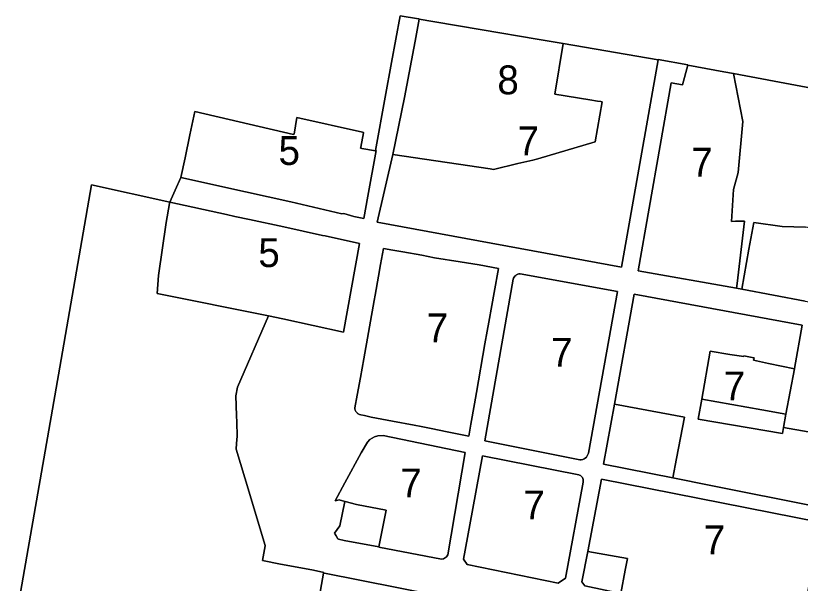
# Model space of a CAD drawing. Extents: x 598968 to 613553, y 4409678 to 4430833.
# Drawn here: x 602983.1 to 603309.2, y 4414142.1 to 4414378 of the extents above; entities that cross this region are included whole.
import ezdxf

# ---------------------------------------------------------------- set-up
doc = ezdxf.new("R2010")
doc.units = 0
for name, color, linetype in [('1', 7, 'Continuous'), ('Sòl Rústic Comú', 7, 'Continuous'), ('ZONA 5. CASES UNIFAMILIARS EN RENGLE', 7, 'Continuous'), ('ZONA 7. CONJUNTS AMB ORDENACIONS ESPECÍFIQUES', 7, 'Continuous'), ("ZONA 8. RECINTES AMB PATRONS D'ESTABLIMENTS RÚSTICS", 7, 'Continuous')]:
    doc.layers.add(name, color=color, linetype=linetype)

msp = doc.modelspace()

# ---------------------------------------------------------------- linework, layer by layer
at = {"layer": '1'}
for points in [[(603311.215, 4414259.3962), (603284.9452, 4414264.4357), (603282.6953, 4414264.8558), (603241.7457, 4414271.945), (603255.4953, 4414350.1546), (603260.2353, 4414349.3247), (603262.3794, 4414357.4887), (603262.3987, 4414357.5705), (603250.1337, 4414359.8437), (603250.1165, 4414359.7618), (603234.8958, 4414273.505), (603133.2373, 4414292.2737), (603139.7494, 4414320.4158), (603144.6101, 4414343.9796), (603148.5172, 4414364.6073), (603149.0645, 4414367.4877), (603150.7964, 4414376.6033), (603150.8287, 4414376.6863), (603150.5331, 4414376.7364), (603142.856, 4414378.0379), (603139.2895, 4414358.5553), (603136.6457, 4414344.1128), (603132.6113, 4414322.0718), (603132.8872, 4414322.0134), (603129.3673, 4414302.9935), (603127.7173, 4414293.7736), (603123.6374, 4414294.6435), (603119.3875, 4414295.7935), (603118.5775, 4414295.7535), (603097.4428, 4414300.6582), (603078.6381, 4414304.893), (603051.7186, 4414310.8226), (603049.2936, 4414305.4633), (603047.0846, 4414300.5814), (603070.6183, 4414295.463), (603074.1082, 4414294.643), (603080.2681, 4414293.3531), (603094.5479, 4414290.3383), (603110.5676, 4414286.6835), (603111.6576, 4414286.5935), (603125.9974, 4414283.4136), (603119.3476, 4414246.564), (603094.158, 4414252.0136), (603088.0722, 4414253.2386), (603075.2449, 4414223.6229), (603074.5389, 4414219.9857), (603074.8242, 4414211.8666), (603074.9209, 4414209.1179), (603075.0667, 4414203.2168), (603074.8388, 4414200.1678), (603074.6691, 4414197.8975), (603078.2663, 4414185.9386), (603086.7146, 4414157.8493), (603086.7272, 4414157.8076), (603086.7047, 4414157.6699), (603085.7069, 4414151.5688), (603086.3592, 4414151.4423), (603092.3646, 4414150.2778), (603106.8262, 4414147.5592), (603111.0916, 4414146.6778), (603111.0559, 4414146.4746), (603111.0376, 4414146.3708), (603111.458, 4414146.3147), (603156.871, 4414137.2916)], [(603106.8792, 4414122.7845), (603111.0376, 4414146.3708), (603111.0559, 4414146.4746), (603111.0916, 4414146.6778), (603106.8262, 4414147.5592), (603092.3646, 4414150.2778), (603086.3592, 4414151.4423), (603085.7069, 4414151.5688), (603086.7047, 4414157.6699), (603086.7272, 4414157.8076), (603086.7146, 4414157.8493), (603078.2663, 4414185.9386), (603074.6691, 4414197.8975), (603074.8388, 4414200.1678), (603075.0667, 4414203.2168), (603074.9209, 4414209.1179), (603074.8242, 4414211.8666), (603074.5389, 4414219.9857), (603075.2449, 4414223.6229), (603088.0722, 4414253.2386), (603041.7989, 4414262.5529), (603041.8074, 4414262.6474), (603042.4713, 4414270.06), (603045.6374, 4414292.1025), (603046.993, 4414300.045), (603047.0846, 4414300.5814), (603014.5907, 4414307.6852), (603001.3555, 4414231.9552), (602983.0554, 4414127.2462)], [(603315.7252, 4414174.0171), (603272.0102, 4414182.723), (603256.1457, 4414185.9259), (603256.1509, 4414185.9526), (603227.3809, 4414191.7141), (603231.9223, 4414216.5697), (603231.9265, 4414216.5689), (603240.1457, 4414262.275), (603309.985, 4414249.3563), (603306.7583, 4414231.357), (603306.7526, 4414231.3282), (603306.8058, 4414231.3173), (603303.1482, 4414212.481), (603303.2024, 4414212.4715), (603302.2089, 4414206.8781), (603302.2152, 4414206.8766), (603322.7751, 4414203.257)]]:
    msp.add_lwpolyline(points, dxfattribs=at)
for points in [[(603132.0974, 4414259.6138), (603132.4974, 4414261.9438), (603133.8473, 4414269.7238), (603134.6773, 4414274.6337), (603135.8973, 4414281.3137), (603139.7772, 4414280.6137), (603143.9971, 4414279.8638), (603151.907, 4414278.4439), (603157.1969, 4414277.4539), (603167.792, 4414275.6766), (603175.6866, 4414274.4241), (603183.7265, 4414272.9142), (603181.9025, 4414263.0048), (603180.9066, 4414257.5943), (603179.6566, 4414250.6444), (603178.9866, 4414246.9744), (603178.0567, 4414241.6345), (603174.5552, 4414221.5018), (603173.7262, 4414216.731), (603172.2704, 4414208.338), (603171.3869, 4414203.2447), (603162.457, 4414205.0746), (603155.8071, 4414206.4445), (603151.5739, 4414207.2864), (603148.6673, 4414207.8644), (603139.6974, 4414209.4743), (603130.8175, 4414211.1942), (603128.0524, 4414211.8323), (603126.5465, 4414212.1798), (603126.0076, 4414212.3042), (603125.7376, 4414212.4042), (603125.1576, 4414212.7541), (603124.9618, 4414212.9245), (603124.8039, 4414213.1088), (603124.4376, 4414213.6041), (603124.2176, 4414214.0541), (603124.0776, 4414214.7041), (603124.0576, 4414214.9941), (603125.0145, 4414220.2868), (603126.3386, 4414227.6106), (603127.7475, 4414235.404)], [(603189.8264, 4414268.5044), (603189.9914, 4414268.9642), (603190.226, 4414269.3928), (603190.5245, 4414269.7796), (603190.8795, 4414270.1151), (603191.2825, 4414270.3913), (603191.7236, 4414270.6014), (603192.192, 4414270.7402), (603192.6763, 4414270.8044), (603233.1858, 4414263.3449), (603221.0912, 4414196.1854), (603220.904, 4414195.6117), (603220.622, 4414195.0782), (603220.2534, 4414194.6003), (603219.8089, 4414194.1921), (603219.3016, 4414193.8653), (603218.7461, 4414193.6295), (603218.1586, 4414193.4915), (603217.5562, 4414193.4554), (603178.0468, 4414201.2849)], [(603306.7526, 4414231.3282), (603295.9766, 4414233.5338), (603289.7918, 4414234.8192), (603289.8678, 4414235.2257), (603289.9698, 4414235.872), (603289.9708, 4414235.8781), (603289.1112, 4414236.0323), (603285.7205, 4414236.6405), (603285.6992, 4414236.3539), (603285.6989, 4414236.3503), (603279.8423, 4414237.2827), (603271.6654, 4414238.6157), (603268.202, 4414218.6476), (603293.2539, 4414214.2225), (603303.147, 4414212.4749), (603303.1482, 4414212.481), (603306.8058, 4414231.3173)], [(603303.1482, 4414212.481), (603303.147, 4414212.4749), (603293.2539, 4414214.2225), (603268.202, 4414218.6476), (603266.7655, 4414210.3659), (603301.7752, 4414204.4366), (603302.2089, 4414206.8781), (603303.2024, 4414212.4715)], [(603231.9265, 4414216.5689), (603231.9223, 4414216.5697), (603227.3809, 4414191.7141), (603256.1509, 4414185.9526), (603257.7208, 4414193.9611), (603261.016, 4414211.1787), (603231.9259, 4414216.5654)], [(603162.6372, 4414153.9052), (603162.1572, 4414153.1252), (603160.9172, 4414152.2802), (603160.0472, 4414152.0952), (603133.9776, 4414157.1648), (603133.9909, 4414157.2307), (603133.9724, 4414157.2353), (603119.6022, 4414159.9546), (603117.1851, 4414160.4606), (603116.9879, 4414160.6446), (603116.2922, 4414161.8594), (603115.5683, 4414163.0172), (603117.7828, 4414165.9589), (603119.9273, 4414176.0934), (603119.9369, 4414176.1432), (603119.8178, 4414176.1745), (603117.4478, 4414176.7945), (603115.8979, 4414176.3945), (603119.9081, 4414183.8346), (603126.6726, 4414196.3844), (603129.3126, 4414200.8144), (603130.2876, 4414201.8944), (603131.1828, 4414202.4962), (603132.1675, 4414203.0344), (603133.5675, 4414203.4444), (603135.7675, 4414203.4945), (603169.9269, 4414196.4349)], [(603218.9168, 4414185.3138), (603218.9726, 4414184.9253), (603218.9662, 4414184.5329), (603218.898, 4414184.1464), (603211.5865, 4414144.3158), (603208.5006, 4414142.2309), (603170.657, 4414149.8986), (603169.1871, 4414152.0953), (603171.887, 4414166.3952), (603177.0268, 4414195.155), (603217.0863, 4414187.1755), (603217.4591, 4414187.0528), (603217.8078, 4414186.8728), (603218.1237, 4414186.6399), (603218.3988, 4414186.3601), (603218.6263, 4414186.0403), (603218.8004, 4414185.6886)], [(603310.1154, 4414125.1474), (603309.9234, 4414124.6845), (603309.663, 4414124.2564), (603309.3402, 4414123.8731), (603308.9627, 4414123.5435), (603308.5393, 4414123.2754), (603308.08, 4414123.0752), (603307.5954, 4414122.9474), (603234.4561, 4414137.3361), (603234.5754, 4414137.9637), (603219.612, 4414141.0883), (603218.3425, 4414142.7448), (603220.9165, 4414155.3969), (603220.9193, 4414155.4116), (603220.8963, 4414155.4158), (603226.4961, 4414185.4556), (603317.2152, 4414167.5072)], [(603133.9909, 4414157.2307), (603137.0775, 4414172.5447), (603136.9846, 4414172.5622), (603124.7577, 4414174.8746), (603119.9369, 4414176.1432), (603119.9273, 4414176.0934), (603117.7828, 4414165.9589), (603115.5683, 4414163.0172), (603116.2922, 4414161.8594), (603116.9879, 4414160.6446), (603117.1851, 4414160.4606), (603119.6022, 4414159.9546), (603133.9724, 4414157.2353)], [(603234.5754, 4414137.9637), (603236.4022, 4414147.5748), (603237.3031, 4414152.4401), (603220.9193, 4414155.4116), (603220.9165, 4414155.3969), (603218.3425, 4414142.7448), (603219.612, 4414141.0883)]]:
    msp.add_lwpolyline(points, close=True, dxfattribs=at)
at = {"layer": 'Sòl Rústic Comú'}
msp.add_lwpolyline([(602983.0554, 4414127.2462), (603001.3555, 4414231.9552), (603014.5907, 4414307.6852), (603047.0846, 4414300.5814), (603049.2936, 4414305.4633), (603051.7186, 4414310.8226), (603053.4486, 4414318.9726), (603055.491, 4414328.5715), (603057.5488, 4414338.2424), (603098.4983, 4414328.726), (603098.5113, 4414328.795), (603098.7654, 4414328.736), (603099.9354, 4414335.7158), (603127.2736, 4414329.5776), (603127.6345, 4414329.4966), (603127.608, 4414329.3541), (603126.4952, 4414323.3668), (603126.4246, 4414322.9866), (603126.9804, 4414322.8828), (603132.5688, 4414321.8394), (603132.6113, 4414322.0718), (603136.6457, 4414344.1128), (603139.2895, 4414358.5553), (603142.856, 4414378.0379), (603150.5331, 4414376.7364), (603150.8287, 4414376.6863), (603150.7964, 4414376.6033), (603156.454, 4414375.6441), (603176.9461, 4414372.1696), (603199.7456, 4414368.304), (603210.5817, 4414366.4669), (603250.1165, 4414359.7618), (603250.1337, 4414359.8437), (603262.3987, 4414357.5705), (603262.3794, 4414357.4887), (603277.3663, 4414354.7107), (603281.4411, 4414353.9552), (603286.5648, 4414353.0055), (603325.6726, 4414345.7563)], dxfattribs=at)
at = {"layer": 'ZONA 5. CASES UNIFAMILIARS EN RENGLE'}
for points in [[(603132.6113, 4414322.0718), (603132.5688, 4414321.8394), (603126.9804, 4414322.8828), (603126.4246, 4414322.9866), (603126.4952, 4414323.3668), (603127.608, 4414329.3541), (603127.6345, 4414329.4966), (603127.2736, 4414329.5776), (603099.9354, 4414335.7158), (603098.7654, 4414328.736), (603098.5113, 4414328.795), (603098.4983, 4414328.726), (603057.5488, 4414338.2424), (603055.491, 4414328.5715), (603053.4486, 4414318.9726), (603051.7186, 4414310.8226), (603078.6381, 4414304.893), (603097.4428, 4414300.6582), (603118.5775, 4414295.7535), (603119.3875, 4414295.7935), (603123.6374, 4414294.6435), (603127.7173, 4414293.7736), (603129.3673, 4414302.9935), (603132.8872, 4414322.0134)], [(603088.0722, 4414253.2386), (603094.158, 4414252.0136), (603119.3476, 4414246.564), (603125.9974, 4414283.4136), (603111.6576, 4414286.5935), (603110.5676, 4414286.6835), (603094.5479, 4414290.3383), (603080.2681, 4414293.3531), (603074.1082, 4414294.643), (603070.6183, 4414295.463), (603047.0846, 4414300.5814), (603046.993, 4414300.045), (603045.6374, 4414292.1025), (603042.4713, 4414270.06), (603041.8074, 4414262.6474), (603041.7989, 4414262.5529)]]:
    msp.add_lwpolyline(points, close=True, dxfattribs=at)
at = {"layer": 'ZONA 7. CONJUNTS AMB ORDENACIONS ESPECÍFIQUES'}
for points in [[(603250.1165, 4414359.7618), (603210.5817, 4414366.4669), (603207.2059, 4414345.4541), (603221.7042, 4414343.0846), (603224.8258, 4414342.5745), (603226.2049, 4414342.3491), (603226.7857, 4414342.2543), (603223.9658, 4414325.6644), (603200.0861, 4414318.5142), (603197.958, 4414318.0124), (603191.8162, 4414316.564), (603181.6965, 4414314.1341), (603180.2565, 4414314.364), (603139.7494, 4414320.4158), (603133.2373, 4414292.2737), (603234.8958, 4414273.505)], [(603281.4411, 4414353.9552), (603277.3663, 4414354.7107), (603262.3794, 4414357.4887), (603260.2353, 4414349.3247), (603255.4953, 4414350.1546), (603241.7457, 4414271.945), (603282.6953, 4414264.8558), (603282.9255, 4414266.7416), (603285.9852, 4414292.6352), (603282.2052, 4414292.5846), (603280.5793, 4414292.5621), (603281.3768, 4414305.7794), (603283.3652, 4414312.9354), (603285.2651, 4414334.0553)], [(603347.593, 4414283.8602), (603311.3927, 4414290.1034), (603301.6858, 4414290.4522), (603289.8151, 4414292.1256), (603287.8596, 4414281.007), (603284.9452, 4414264.4357), (603311.215, 4414259.3962), (603321.2412, 4414257.6218), (603327.0859, 4414256.627), (603335.2648, 4414261.2467), (603337.1249, 4414264.3397)], [(603183.7265, 4414272.9142), (603175.6866, 4414274.4241), (603167.792, 4414275.6766), (603157.1969, 4414277.4539), (603151.907, 4414278.4439), (603143.9971, 4414279.8638), (603139.7772, 4414280.6137), (603135.8973, 4414281.3137), (603134.6773, 4414274.6337), (603133.8473, 4414269.7238), (603132.4974, 4414261.9438), (603132.0974, 4414259.6138), (603127.7475, 4414235.404), (603126.3386, 4414227.6106), (603125.0145, 4414220.2868), (603124.0576, 4414214.9941), (603124.0776, 4414214.7041), (603124.2176, 4414214.0541), (603124.4376, 4414213.6041), (603124.8039, 4414213.1088), (603124.9618, 4414212.9245), (603125.1576, 4414212.7541), (603125.7376, 4414212.4042), (603126.0076, 4414212.3042), (603126.5465, 4414212.1798), (603128.0524, 4414211.8323), (603130.8175, 4414211.1942), (603139.6974, 4414209.4743), (603148.6673, 4414207.8644), (603151.5739, 4414207.2864), (603155.8071, 4414206.4445), (603162.457, 4414205.0746), (603171.3869, 4414203.2447), (603172.2704, 4414208.338), (603173.7262, 4414216.731), (603174.5552, 4414221.5018), (603178.0567, 4414241.6345), (603178.9866, 4414246.9744), (603179.6566, 4414250.6444), (603180.9066, 4414257.5943), (603181.9025, 4414263.0048)], [(603218.1586, 4414193.4915), (603218.7461, 4414193.6295), (603219.3016, 4414193.8653), (603219.8089, 4414194.1921), (603220.2534, 4414194.6003), (603220.622, 4414195.0782), (603220.904, 4414195.6117), (603221.0912, 4414196.1854), (603233.1858, 4414263.3449), (603192.6763, 4414270.8044), (603192.192, 4414270.7402), (603191.7236, 4414270.6014), (603191.2825, 4414270.3913), (603190.8795, 4414270.1151), (603190.5245, 4414269.7796), (603190.226, 4414269.3928), (603189.9914, 4414268.9642), (603189.8264, 4414268.5044), (603178.0468, 4414201.2849), (603217.5562, 4414193.4554)], [(603133.9909, 4414157.2307), (603133.9776, 4414157.1648), (603160.0472, 4414152.0952), (603160.9172, 4414152.2802), (603162.1572, 4414153.1252), (603162.6372, 4414153.9052), (603169.9269, 4414196.4349), (603135.7675, 4414203.4945), (603133.5675, 4414203.4444), (603132.1675, 4414203.0344), (603131.1828, 4414202.4962), (603130.2876, 4414201.8944), (603129.3126, 4414200.8144), (603126.6726, 4414196.3844), (603119.9081, 4414183.8346), (603115.8979, 4414176.3945), (603117.4478, 4414176.7945), (603119.8178, 4414176.1745), (603119.9369, 4414176.1432), (603124.7577, 4414174.8746), (603136.9846, 4414172.5622), (603137.0775, 4414172.5447)], [(603211.5865, 4414144.3158), (603218.898, 4414184.1464), (603218.9662, 4414184.5329), (603218.9726, 4414184.9253), (603218.9168, 4414185.3138), (603218.8004, 4414185.6886), (603218.6263, 4414186.0403), (603218.3988, 4414186.3601), (603218.1237, 4414186.6399), (603217.8078, 4414186.8728), (603217.4591, 4414187.0528), (603217.0863, 4414187.1755), (603177.0268, 4414195.155), (603171.887, 4414166.3952), (603169.1871, 4414152.0953), (603170.657, 4414149.8986), (603208.5006, 4414142.2309)], [(603234.5754, 4414137.9637), (603234.4561, 4414137.3361), (603307.5954, 4414122.9474), (603308.08, 4414123.0752), (603308.5393, 4414123.2754), (603308.9627, 4414123.5435), (603309.3402, 4414123.8731), (603309.663, 4414124.2564), (603309.9234, 4414124.6845), (603310.1154, 4414125.1474), (603317.2152, 4414167.5072), (603226.4961, 4414185.4556), (603220.8963, 4414155.4158), (603220.9193, 4414155.4116), (603237.3031, 4414152.4401), (603236.4022, 4414147.5748)], [(603153.6604, 4414113.6949), (603157.6073, 4414136.5453), (603156.871, 4414137.2916), (603111.458, 4414146.3147), (603111.0376, 4414146.3708), (603106.8792, 4414122.7845), (603107.1357, 4414122.7347), (603153.0486, 4414113.8244)]]:
    msp.add_lwpolyline(points, close=True, dxfattribs=at)
msp.add_lwpolyline([(603322.7751, 4414203.257), (603302.2152, 4414206.8766), (603302.2089, 4414206.8781), (603301.7752, 4414204.4366), (603266.7655, 4414210.3659), (603268.202, 4414218.6476), (603271.6654, 4414238.6157), (603279.8423, 4414237.2827), (603285.6989, 4414236.3503), (603285.6992, 4414236.3539), (603285.7205, 4414236.6405), (603289.1112, 4414236.0323), (603289.9708, 4414235.8781), (603289.9698, 4414235.872), (603289.8678, 4414235.2257), (603289.7918, 4414234.8192), (603295.9766, 4414233.5338), (603306.7526, 4414231.3282), (603306.7583, 4414231.357), (603309.985, 4414249.3563), (603240.1457, 4414262.275), (603231.9265, 4414216.5689), (603231.9259, 4414216.5654), (603261.016, 4414211.1787), (603257.7208, 4414193.9611), (603256.1509, 4414185.9526), (603256.1457, 4414185.9259), (603272.0102, 4414182.723), (603315.7252, 4414174.0171)], dxfattribs=at)
at = {"layer": "ZONA 8. RECINTES AMB PATRONS D'ESTABLIMENTS RÚSTICS"}
msp.add_lwpolyline([(603210.5817, 4414366.4669), (603199.7456, 4414368.304), (603176.9461, 4414372.1696), (603156.454, 4414375.6441), (603150.7964, 4414376.6033), (603149.0645, 4414367.4877), (603148.5172, 4414364.6073), (603144.6101, 4414343.9796), (603139.7494, 4414320.4158), (603180.2565, 4414314.364), (603181.6965, 4414314.1341), (603191.8162, 4414316.564), (603197.958, 4414318.0124), (603200.0861, 4414318.5142), (603223.9658, 4414325.6644), (603226.7857, 4414342.2543), (603226.2049, 4414342.3491), (603224.8258, 4414342.5745), (603221.7042, 4414343.0846), (603207.2059, 4414345.4541)], close=True, dxfattribs=at)
msp.add_lwpolyline([(603325.6726, 4414345.7563), (603286.5648, 4414353.0055), (603281.4411, 4414353.9552), (603285.2651, 4414334.0553), (603283.3652, 4414312.9354), (603281.3768, 4414305.7794), (603280.5793, 4414292.5621), (603282.2052, 4414292.5846), (603285.9852, 4414292.6352), (603282.9255, 4414266.7416), (603282.6953, 4414264.8558), (603284.9452, 4414264.4357), (603287.8596, 4414281.007), (603289.8151, 4414292.1256), (603301.6858, 4414290.4522), (603311.3927, 4414290.1034)], dxfattribs=at)

# ---------------------------------------------------------------- texts
at = {"layer": 'ZONA 5. CASES UNIFAMILIARS EN RENGLE'}
for p in [(603092.3029, 4414316.008), (603083.8981, 4414273.5727)]:
    msp.add_text('5', height=12, dxfattribs=at).set_placement(p)
at = {"layer": 'ZONA 7. CONJUNTS AMB ORDENACIONS ESPECÍFIQUES'}
for p in [(603191.6769, 4414319.986), (603263.8654, 4414311.1722), (603153.892, 4414242.2792), (603205.6163, 4414232.1299), (603277.3505, 4414218.1419), (603142.9124, 4414177.7949), (603194.0798, 4414168.693), (603269.0558, 4414154.2015)]:
    msp.add_text('7', height=12, dxfattribs=at).set_placement(p)
at = {"layer": "ZONA 8. RECINTES AMB PATRONS D'ESTABLIMENTS RÚSTICS"}
msp.add_text('8', height=12, dxfattribs=at).set_placement((603183.2675, 4414345.3687))

doc.saveas('drawing.dxf')
